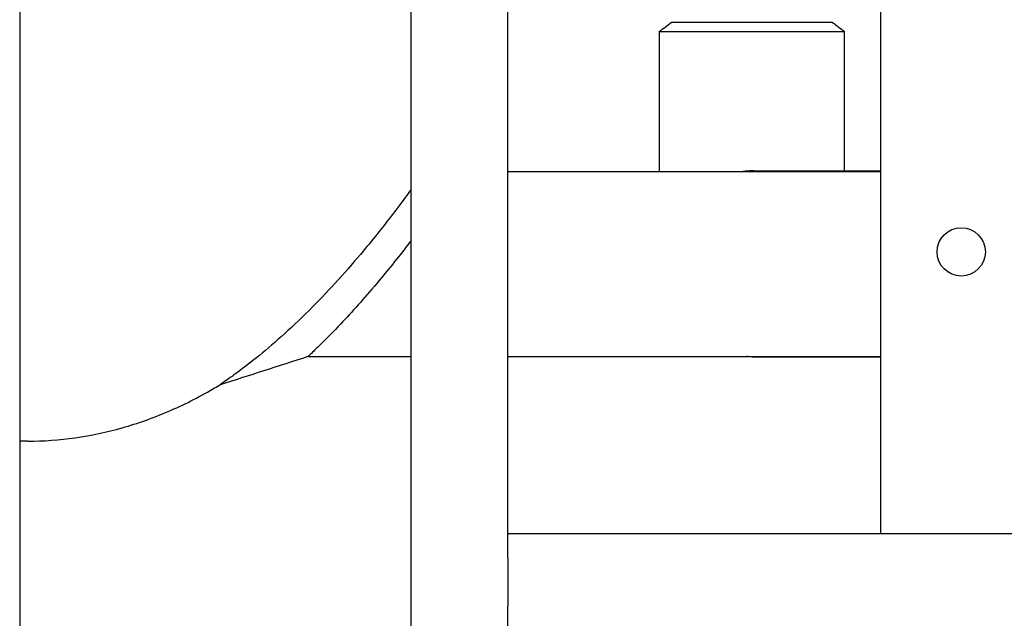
# Model space of a CAD drawing. Header units: inches. Extents: x 24 to 1128, y -69 to 748.
# Tile 506 of 656: x 725 to 741, y 293 to 302. Entities that reach past the tile are written whole.
import ezdxf

# ---------------------------------------------------------------- set-up
doc = ezdxf.new("R2010")
doc.units = ezdxf.units.IN
doc.header["$LTSCALE"] = 32
doc.header["$MEASUREMENT"] = 0
doc.layers.add('Visible (ANSI)', color=7, linetype='Continuous', lineweight=30)

msp = doc.modelspace()

# ---------------------------------------------------------------- linework, layer by layer
at = {"layer": 'Visible (ANSI)'}
for p, q in [((725.28063, 338.73367), (725.28063, 184.86817)), ((731.36063, 274.35867), (731.36063, 310.10867)), ((732.86063, 294.35867), (732.86063, 310.10867)), ((738.65563, 294.35867), (738.65563, 310.10867)), ((736.65513, 302.29617), (735.40267, 302.29617)), ((737.90762, 302.29617), (736.65513, 302.29617)), ((735.21513, 302.15378), (735.21513, 299.98367)), ((738.09513, 299.98617), (738.09513, 302.15378)), ((732.86063, 299.98367), (738.65563, 299.98367)), ((738.65563, 299.98617), (736.65784, 299.98617)), ((729.75809, 297.10867), (731.36063, 297.10867)), ((732.86063, 297.10867), (738.65563, 297.10867)), ((736.65784, 297.10617), (738.65563, 297.10617)), ((725.40563, 295.79617), (725.28063, 295.79617)), ((769.36063, 294.35867), (732.86063, 294.35867)), ((732.86063, 293.98367), (732.86063, 294.35867)), ((732.86063, 293.98367), (732.86063, 293.23367)), ((732.86063, 292.85867), (732.86063, 293.23367))]:
    msp.add_line(p, q, dxfattribs=at)
msp.add_circle((739.90563, 298.73367), 0.375, dxfattribs=at)
msp.add_circle((739.90563, 298.73367), 0.375, dxfattribs=at)
for points in [[(735.21513, 302.15378), (735.27763, 302.20124), (735.34013, 302.24871), (735.40263, 302.29617)], [(737.90763, 302.29617), (737.97013, 302.24871), (738.03263, 302.20124), (738.09513, 302.15378)], [(736.65513, 299.99056), (736.60821, 299.99056), (736.56128, 299.98824), (736.51459, 299.98365)], [(736.57297, 299.9836), (736.60123, 299.98529), (736.62953, 299.98614), (736.65784, 299.98615)], [(736.76736, 299.98615), (736.73003, 299.98908), (736.69258, 299.99056), (736.65513, 299.99056)], [(731.36063, 298.90911), (731.35319, 298.89937), (731.34572, 298.88962), (731.33823, 298.87986)], [(729.75809, 297.10867), (729.30021, 296.96121), (728.84233, 296.81374), (728.38445, 296.66627)], [(736.65783, 297.10622), (736.62952, 297.1062), (736.60122, 297.10701), (736.57296, 297.10867)]]:
    msp.add_open_spline(points, degree=3, dxfattribs=at)
for points, knots in [([(735.21518, 302.15378), (735.21531, 302.15378), (735.25039, 302.15378), (735.39974, 302.15379), (735.52795, 302.1538), (735.85299, 302.15382), (736.0497, 302.15383), (736.38874, 302.15385), (736.52193, 302.15385), (736.65513, 302.15385)], [1.57267427, 1.57267427, 1.57267427, 1.57267427, 1.95396487, 1.95396487, 2.40917784, 2.40917784, 2.86492266, 2.86492266, 3.14159265, 3.14159265, 3.14159265, 3.14159265]), ([(736.65513, 302.15385), (736.79886, 302.15385), (736.94257, 302.15385), (737.26376, 302.15383), (737.43596, 302.15382), (737.72849, 302.1538), (737.84923, 302.15379), (738.03028, 302.15378), (738.0844, 302.15378), (738.09465, 302.15378), (738.09513, 302.15378), (738.09512, 302.15378)], [-3.14159265, -3.14159265, -3.14159265, -3.14159265, -2.84306953, -2.84306953, -2.44315297, -2.44315297, -2.04730492, -2.04730492, -1.61773044, -1.61773044, -1.57267427, -1.57267427, -1.57267427, -1.57267427]), ([(731.36063, 299.70146), (731.30097, 299.61959), (731.2376, 299.53389), (731.12713, 299.38729), (731.08179, 299.32785), (731.03538, 299.26775)], [37.46509121, 37.46509121, 37.46509121, 37.46509121, 38.37686086, 38.37686086, 38.98235498, 38.98235498, 38.98235498, 38.98235498]), ([(731.03538, 299.26775), (730.90482, 299.0988), (730.76561, 298.92473), (730.36916, 298.45068), (730.10039, 298.15294), (729.53137, 297.57889), (729.24463, 297.32329), (728.88582, 297.03064), (728.77077, 296.94203), (728.58554, 296.80524), (728.50975, 296.75199), (728.42777, 296.6955), (728.40594, 296.68076), (728.39058, 296.67039), (728.38792, 296.6686), (728.38532, 296.66686), (728.38473, 296.66646), (728.38448, 296.66629), (728.38445, 296.66627), (728.38445, 296.66627)], [2.40390024, 2.40390024, 2.40390024, 2.40390024, 4.10659051, 4.10659051, 7.07492284, 7.07492284, 10.38193048, 10.38193048, 12.02302805, 12.02302805, 13.45064686, 13.45064686, 14.26738031, 14.26738031, 14.52316826, 14.52316826, 14.67933435, 14.67933435, 14.71820602, 14.71820602, 14.71820602, 14.71820602]), ([(731.33823, 298.87986), (731.1867, 298.68246), (731.02563, 298.48087), (730.66605, 298.05186), (730.47158, 297.83421), (730.19633, 297.54141), (730.0967, 297.43932), (729.93861, 297.28157), (729.87576, 297.22069), (729.80239, 297.15047), (729.78142, 297.13066), (729.76517, 297.11533), (729.76206, 297.1124), (729.75898, 297.1095), (729.75829, 297.10885), (729.7581, 297.10868), (729.75809, 297.10867), (729.75809, 297.10867)], [1.74886069, 1.74886069, 1.74886069, 1.74886069, 3.66759443, 3.66759443, 6.01458094, 6.01458094, 7.44295557, 7.44295557, 8.6463425, 8.6463425, 9.40034863, 9.40034863, 9.67248659, 9.67248659, 9.84824121, 9.84824121, 9.87482463, 9.87482463, 9.87482463, 9.87482463]), ([(725.40563, 295.79617), (725.65211, 295.79617), (725.89859, 295.81356), (726.38878, 295.88272), (726.6325, 295.93447), (727.11482, 296.07125), (727.35342, 296.15625), (727.82374, 296.35798), (728.05546, 296.47471), (728.317, 296.62608), (728.35077, 296.64601), (728.38445, 296.66627)], [0, 0, 0, 0, 0.070422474, 0.070422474, 0.140844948, 0.140844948, 0.211267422, 0.211267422, 0.281689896, 0.281689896, 0.292163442, 0.292163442, 0.292163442, 0.292163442])]:
    msp.add_open_spline(points, degree=3, knots=knots, dxfattribs=at)

doc.saveas('drawing.dxf')
